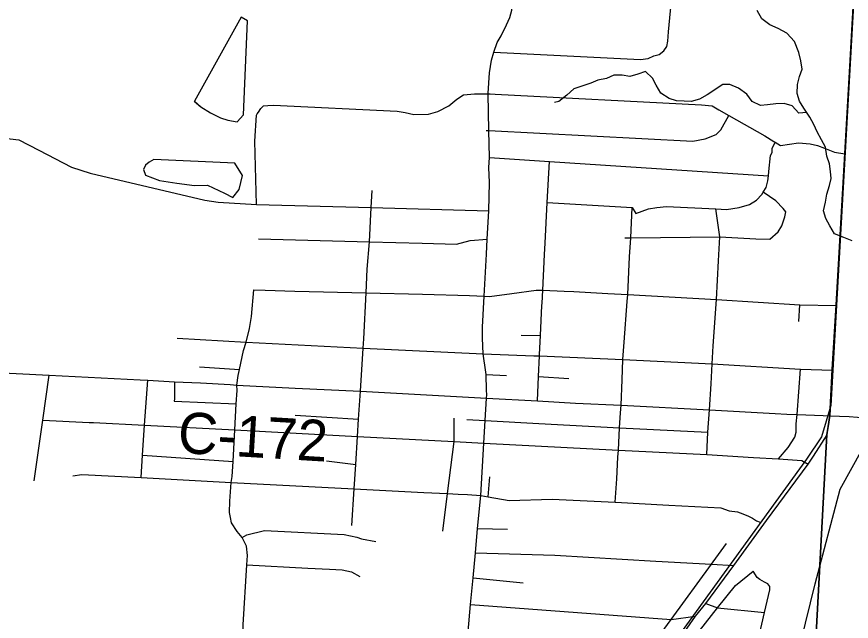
# Model space of a CAD drawing. Extents: x 114843 to 284848, y 317643 to 566895.
# Drawn here: x 213048 to 219135, y 417397 to 421806 of the extents above; entities that cross this region are included whole.
import ezdxf

# ---------------------------------------------------------------- set-up
doc = ezdxf.new("R2010")
doc.units = 0
for name, color, linetype in [('GM_X_City_Street', 7, 'Continuous'), ('GM_X_County_Road', 7, 'Continuous'), ('GM_X_County_Road_Text', 7, 'Continuous'), ('GM_X_Minor_Lake', 7, 'Continuous'), ('GM_X_Minor_River', 7, 'Continuous'), ('GM_X_Rail_Line', 7, 'Continuous'), ('GM_X_Township', 7, 'Continuous'), ('GM_X_Township_Road', 7, 'Continuous')]:
    doc.layers.add(name, color=color, linetype=linetype)

msp = doc.modelspace()

# ---------------------------------------------------------------- linework, layer by layer
at = {"layer": 'GM_X_City_Street'}
msp.add_line((217412.4, 418264.8), (217425.6, 418436.9), dxfattribs=at)
for points in [[(216473.7, 420074.8), (216478.8, 420183), (216491, 420391.2), (216497.4, 420597.3), (216491.3, 420705.1), (216495.7, 420777.9), (216491.5, 420974.8), (216485.8, 421243.8), (216485.7, 421247.9), (216495.8, 421396.1), (216511.1, 421488.1), (216526.9, 421547), (216551, 421617.8), (216581.7, 421665.5), (216620.8, 421747.1), (216643.6, 421800.9), (216658.3, 421852.8), (216663, 421904.8), (216669.2, 422063.1), (216717.1, 422506.9), (216713.6, 422606.8)], [(217734.2, 421528.9), (217768.6, 421556.4), (217789, 421588.3), (217797.6, 421628.2), (217802.6, 421694.3), (217871.8, 422433.8), (217872.7, 422498.6)], [(216526.9, 421547), (217597.7, 421494.7), (217653.8, 421502), (217694, 421519.4), (217734.2, 421528.9)], [(214829.5, 421137.1), (214847.8, 421154.8), (214879.8, 421158.4), (214921.9, 421161.8), (215823.6, 421117), (215881.5, 421108.1), (215943.4, 421093.2), (216051.5, 421095.7), (216119.8, 421114.8), (216200.3, 421155.8), (216257.1, 421205), (216305.5, 421236.4), (216387.6, 421243.3), (216485.8, 421243.8), (216489.7, 421243.8), (216500.2, 421243.3), (216536.8, 421241.4)], [(216536.8, 421241.4), (218043.2, 421163.8), (218119.1, 421154.7), (218168.7, 421125.9), (218242.9, 421084.1), (218504.2, 420936.8), (218569.7, 420895.7), (218580.1, 420889.7), (218619.3, 420867), (218750.2, 420886.4), (218834.4, 420878.7), (218887.5, 420867.6), (218938.4, 420846.8), (219013.3, 420818), (219088.5, 420805.9)], [(214796.9, 420437.3), (214784.1, 420897.2), (214796.8, 421087.4), (214801, 421097.4), (214811.1, 421109.2), (214829.5, 421137.1)], [(216471, 420975.8), (216491.5, 420974.8), (217979.5, 420898.1), (218069.7, 420914.9), (218150.2, 420947.8), (218182.7, 420981.4), (218242.9, 421084.1)], [(212612.1, 420944.6), (212663.6, 420941.2), (212822.5, 420931.9), (212958.9, 420920.7), (213063.2, 420908.5), (213210.6, 420833.2), (213449, 420709.6), (213584.4, 420665.6), (214420, 420468.4), (214517, 420452.6), (214796.9, 420437.3)], [(216915.7, 420451.4), (217537.8, 420414.5), (217563.9, 420370.8), (217656.4, 420405.6), (217716.6, 420414.8), (217786.7, 420421.8), (218146.4, 420403.5), (218224.6, 420399.6), (218316.8, 420414.3), (218393.2, 420435.3), (218443.6, 420468.6), (218482.2, 420508.2), (218492.6, 420525.7), (218513, 420559.8), (218525.6, 420607.8), (218530.5, 420645.3), (218534.6, 420677.8), (218546.2, 420793.8), (218556.6, 420815.7), (218558.9, 420843.8), (218580.1, 420889.7)], [(216495.7, 420777.9), (216932.9, 420750.9), (218530.5, 420645.3)], [(216898.4, 420071.8), (216901.7, 420154.7), (216915.7, 420451.4), (216932.9, 420750.9)], [(215604.7, 419963.6), (215620.6, 420164.5), (215634.4, 420414.8), (215641.3, 420538.9)], [(217482.7, 420193.8), (217525.9, 420194.2), (218175.5, 420200.4), (218439.2, 420185.3), (218541.7, 420184.6), (218602.5, 420237.9), (218627.1, 420279.6), (218650, 420345.5), (218656.5, 420383.4), (218636.9, 420407.8), (218585.6, 420462.6), (218492.6, 420525.7)], [(214796.9, 420437.3), (215634.4, 420414.8), (216491, 420391.2)], [(217518.4, 420055.3), (217525.9, 420194.2), (217537.8, 420414.5)], [(218165.4, 420024.3), (218175.5, 420200.4), (218146.4, 420403.5)], [(214812.2, 420185.6), (215620.6, 420164.5), (216004.4, 420155.4), (216254.5, 420147.3), (216356.4, 420172.6), (216478.8, 420183)], [(217464.6, 419158.3), (217469.8, 419307), (217478.9, 419431.3)], [(218112.8, 419129), (218119.8, 419274.9), (218127, 419406.6)], [(216820.7, 419333.6), (216859.9, 419332), (217469.8, 419307), (218119.8, 419274.9), (218765.3, 419234.4), (218997.7, 419229.1)], [(213175.7, 418421.5), (213238.9, 418864.8), (213284.3, 419192.1)], [(216639.6, 418277), (216954.3, 418288.4), (217412.4, 418264.8), (217415.9, 418264.6), (217803.1, 418243.5), (218182.6, 418224.3), (218243.9, 418202.8), (218305.9, 418195.9), (218343.7, 418181.3), (218385.4, 418162.7), (218413.3, 418148.3), (218443, 418129.8), (218470.8, 418119.5)], [(214477.4, 416323.3), (214509.4, 416441.9), (214530.6, 416509), (214565.3, 416569.5), (214631.4, 416673.6), (214649.4, 416727.3), (214655.6, 416789.2), (214666.8, 416861.2), (214697.4, 417252.8), (214700.3, 417371), (214726.4, 417807.9), (214730.6, 417875.9), (214723, 417945.2), (214692.9, 418007.9), (214656.2, 418052), (214614.6, 418116.2), (214607.8, 418153.1)], [(214692.9, 418007.9), (214725.8, 418027.6), (214856.1, 418060.1), (215436.3, 418029.4), (215529.4, 418009.8), (215561.6, 417997.2), (215666.6, 417977.9)], [(214726.4, 417807.9), (215171.5, 417785.6), (215328.4, 417776.9), (215420.9, 417771.7), (215490, 417758), (215551, 417722.7)]]:
    msp.add_lwpolyline(points, dxfattribs=at)
at = {"layer": 'GM_X_County_Road'}
for p, q in [((218740.6, 418904.2), (218930.9, 418896.6)), ((218073.8, 417525.6), (218277.9, 417804.5)), ((217998.7, 417434.9), (218073.8, 417525.6))]:
    msp.add_line(p, q, dxfattribs=at)
for points in [[(219006.8, 419386.4), (219024.9, 419701), (219088.5, 420805.9), (219125.2, 421442), (219182.5, 422444)], [(218277.9, 417804.5), (218517.5, 418131.5), (218819.2, 418543.6), (218859.9, 418600), (218958, 418756.1), (218967.1, 418813.5), (218978.4, 418894.7), (218997.7, 419229.1), (219006.8, 419386.4)], [(212559.9, 419227.6), (213284.3, 419192.1), (213948, 419157.9), (214004.9, 419155.6), (214199.5, 419144)], [(214199.5, 419144), (214388.8, 419135.8), (214604.1, 419123)], [(214604.1, 419123), (214654.2, 419120), (215079.2, 419096.5), (215555.2, 419074), (216474.9, 419023.3), (216847.2, 419005.4), (217124.5, 418988.3), (217457.5, 418973), (218101.4, 418938.6), (218579.2, 418912.6)], [(218579.2, 418912.6), (218664.1, 418908), (218740.6, 418904.2)], [(218930.9, 418896.6), (218978.4, 418894.7), (219119.4, 418890.3), (219241.1, 418881), (219362.5, 418855.5), (219599.9, 418790.6), (219739, 418752.4), (219859.2, 418720.1), (219864.5, 418718.7)], [(217071.1, 415996.3), (217126.5, 416149.4), (217209, 416342), (217286.8, 416447.7), (217473.6, 416711.8), (217755.9, 417084.6), (217998.7, 417434.9)]]:
    msp.add_lwpolyline(points, dxfattribs=at)
at = {"layer": 'GM_X_Minor_Lake'}
for points in [[(214342.7, 421190.2), (214390.7, 421148), (214460.7, 421105.7), (214534.8, 421069.4), (214586.8, 421051.2), (214654.9, 421039), (214701.2, 421091), (214731, 421776.6), (214685, 421802.7)], [(214343.9, 421189.2), (214390.7, 421148), (214460.7, 421105.7), (214534.8, 421069.4), (214586.8, 421051.2), (214654.9, 421039), (214701.2, 421091), (214731, 421776.6), (214685, 421802.7)], [(214685, 421802.7), (214343.9, 421189.2)], [(214049, 420764), (214014.9, 420744.1), (213986.8, 420722.1), (213972.7, 420692.1), (213986.6, 420649.9), (214090.7, 420611.6), (214214.9, 420591.2), (214345.1, 420574.8), (214439.3, 420576.5), (214563.4, 420520.1), (214623.4, 420487.9), (214671.6, 420545.9), (214696, 420648), (214638.8, 420737.8)], [(214638.8, 420737.8), (214049, 420764)]]:
    msp.add_lwpolyline(points, dxfattribs=at)
at = {"layer": 'GM_X_Minor_River'}
for points in [[(219141.3, 420171.2), (219079.3, 420195.4), (219013.3, 420223.6), (218977.4, 420281.9), (218949.5, 420334.1), (218931.6, 420390.3), (218945.7, 420454.4), (218955.8, 420510.5), (218976, 420574.7), (218988.1, 420624.8), (218984.2, 420676.9), (218976.3, 420733.1), (218956.4, 420789.3), (218946.5, 420855.5), (218918.6, 420907.7), (218886.7, 420965.9), (218860.8, 421020.1), (218832.8, 421072.3), (218788.9, 421138.6), (218757, 421190.8), (218741.1, 421245), (218741.3, 421311.2), (218757.4, 421369.3), (218777.5, 421423.4), (218767.6, 421483.6), (218751.7, 421545.8), (218719.8, 421626.1), (218665.9, 421686.3), (218602, 421720.6), (218540, 421746.8), (218482, 421789), (218448.1, 421851.3)], [(218809.8, 421107), (218752.9, 421102.6), (218702.9, 421154.8), (218644.9, 421173), (218584.9, 421171.1), (218522.8, 421163.2), (218472.8, 421157.3), (218410.8, 421187.5), (218372.9, 421239.8), (218312.9, 421284), (218249, 421312.2), (218196.9, 421312.3), (218082.7, 421236.4), (218026.6, 421204.4), (217966.6, 421188.5), (217916.5, 421188.6), (217860.5, 421192.7), (217806.5, 421208.9), (217746.5, 421249.1), (217710.6, 421305.4), (217684.7, 421357.6), (217632.8, 421405.8), (217578.7, 421385.9), (217518.7, 421370), (217462.7, 421380.1), (217402.6, 421380.2), (217350.5, 421356.3), (217286.5, 421342.4), (217236.4, 421320.4), (217170.3, 421298.5), (217112.2, 421278.6), (217060.1, 421232.6), (217002, 421186.6), (216970, 421180.6)]]:
    msp.add_lwpolyline(points, dxfattribs=at)
at = {"layer": 'GM_X_Rail_Line'}
for points in [[(219491.3, 427909.7), (218985, 418969.4), (218918.3, 418742.1), (218808.2, 418578.5), (217729.7, 417088.6), (217319.5, 416524.5), (217197.5, 416338.2), (217145.7, 416222.4), (217066.5, 415993.7), (216940.7, 415673.1), (216425, 414123.5), (216354.8, 413870.9), (216255.8, 413556.7), (216173.7, 413117.4), (216156.3, 412749.3), (216118.4, 412204.4), (216085.3, 411763.7), (215956.5, 409499.4), (215888.9, 408435.2), (215803.9, 407002.9), (215746.3, 406887.1), (214644.2, 404577.3), (213854.9, 402901.9), (212791.1, 400740.6)], [(214445.4, 399966.6), (214831.4, 401459.1), (215381.4, 403717.5), (215872.1, 405698.5), (216250.7, 407094.4), (216835.7, 409496.5), (217492.6, 412147), (218312.6, 415394.9), (218871.9, 417669.8), (219054.4, 418361.1), (220719.9, 421367.7), (221499.9, 422753.5), (221719, 423003), (221998.3, 423273), (223915.9, 424713.8), (224374.8, 425132.4), (224593.7, 425415.4), (224838.8, 425772.2), (224997.2, 426088.2)]]:
    msp.add_lwpolyline(points, dxfattribs=at)
at = {"layer": 'GM_X_Township'}
for points in [[(212367.7, 422808.3), (213258.6, 422759), (214159.6, 422726.6), (215113.6, 422693.1), (216142.6, 422644.1), (216563.4, 422614.3), (216712.4, 422609.7), (217873.5, 422542), (218987, 422463.5), (219181.3, 422446.8), (219124, 421444.9), (219087.3, 420808.8), (219023.7, 419703.8), (218996.5, 419231.9), (218977.3, 418897.5), (218965.9, 418816.3), (218956.8, 418759), (218716.1, 414264.2)], [(218716.1, 414264.2), (218956.8, 418759), (218965.9, 418816.3), (218977.3, 418897.5), (218996.5, 419231.9), (219023.7, 419703.8), (219087.3, 420808.8), (219124, 421444.9), (219181.3, 422446.8), (220223.2, 422375.7), (220905.8, 422333.9), (221516.7, 422296.6), (223549.3, 422182.6), (225142.6, 422093.9), (226450.5, 422015.6)]]:
    msp.add_lwpolyline(points, dxfattribs=at)
at = {"layer": 'GM_X_Township_Road'}
for p, q in [((216884.7, 419812.2), (217040, 419804.4)), ((216867.4, 419480.8), (216878.7, 419700.1)), ((217478.9, 419431.3), (217500.6, 419730)), ((218751.5, 419582.4), (218758.8, 419705.7)), ((216726.3, 419483.7), (216867.4, 419480.8)), ((214381.4, 419251.6), (214672.2, 419232)), ((216472.7, 419195.7), (216619.7, 419188.5)), ((216854.1, 419182.6), (217074.8, 419168.4)), ((215079.9, 418901.1), (215542.1, 418870.9)), ((213608.8, 418846), (213979.3, 418826.7)), ((213966.5, 418608.5), (214625.9, 418562.4)), ((217425.6, 418436.9), (217433.4, 418593.4)), ((215306.8, 418568), (215520.8, 418540.8)), ((216485.6, 418304.7), (216497.8, 418449.9)), ((216409.7, 418073), (216628.5, 418068.4)), ((216376.7, 417714.3), (216742.9, 417678.4)), ((217998.7, 417434.9), (218073.8, 417525.6))]:
    msp.add_line(p, q, dxfattribs=at)
for points in [[(216475.4, 419082.3), (216472.7, 419195.7), (216470, 419214), (216450.3, 419347.8), (216444.1, 419462.5), (216446.1, 419541), (216457.9, 419768.1), (216473.7, 420074.8)], [(216878.7, 419700.1), (216879.6, 419716.6), (216884.7, 419812.2), (216898.4, 420071.8)], [(217500.6, 419730), (217504.3, 419779.8), (217518.4, 420055.3)], [(218127, 419406.6), (218152.4, 419742.4), (218165.4, 420024.3)], [(215493.4, 418095.2), (215509.3, 418363.1), (215520.8, 418540.8), (215534, 418745), (215542.1, 418870.9), (215555.2, 419074), (215575.5, 419387.8), (215579.1, 419456.2), (215597.2, 419792.4), (215604.7, 419963.6)], [(214625.9, 418562.4), (214638.7, 418792.2), (214649.6, 418982.9), (214655.1, 419079.4), (214654.2, 419120), (214663.1, 419190.3), (214672.2, 419232), (214703, 419372.6), (214720.9, 419432.4), (214747.1, 419532.3), (214760.8, 419618.5), (214778.2, 419813.3)], [(214778.2, 419813.3), (214860.8, 419810.9), (215077, 419805.5), (215597.2, 419792.4), (216007.1, 419781.8), (216349.5, 419772.4), (216457.9, 419768.1), (216496, 419766.6), (216659.6, 419786.2), (216836.2, 419810.8), (216884.7, 419812.2)], [(217040, 419804.4), (217112.4, 419800.7), (217358.7, 419787.1), (217504.3, 419779.8), (218152.4, 419742.4), (218758.8, 419705.7), (219024.9, 419701)], [(214218, 419461.4), (214720.9, 419432.4), (215575.5, 419387.8), (216450.3, 419347.8), (216820.7, 419333.6)], [(216847.2, 419005.4), (216854.1, 419182.6), (216859.9, 419332), (216860.3, 419341.9), (216867.4, 419480.8)], [(218603.4, 418580.8), (218673.9, 418664.6), (218722.9, 418739.7), (218732.5, 418776.3), (218733.4, 418836.8), (218740.6, 418904.2), (218765.3, 419234.4)], [(213956.9, 418445.3), (213966.5, 418608.5), (213979.3, 418826.7), (214004.9, 419155.6)], [(214199.5, 419144), (214198.5, 419018), (214196.4, 419002), (214649.6, 418982.9)], [(217452.8, 418918), (217457.5, 418973), (217464.6, 419158.3)], [(216311.1, 417001.9), (216325.2, 417155.2), (216340.7, 417323.2), (216358.7, 417519), (216376.7, 417714.3), (216393.4, 417896.4), (216409.7, 418073), (216431.9, 418314.4), (216454.7, 418695.1), (216464.9, 418860.3), (216474.9, 419023.3), (216476.2, 419048.3), (216475.4, 419082.3)], [(218080.7, 418612.2), (218089.5, 418775.2), (218101.4, 418938.6), (218112.8, 419129)], [(217433.4, 418593.4), (217436, 418645.6), (217443.4, 418808.2), (217452.8, 418918)], [(213238.9, 418864.8), (213577.1, 418847.7), (213608.8, 418846)], [(216155.4, 418054.5), (216189.7, 418327.9), (216237.4, 418707.9), (216237.4, 418878.5)], [(216330.9, 418867.5), (216464.9, 418860.3), (216856.1, 418839.3), (217443.4, 418808.2), (218089.5, 418775.2)], [(213979.3, 418826.7), (214638.7, 418792.2), (215534, 418745), (216237.4, 418707.9), (216454.7, 418695.1), (217436, 418645.6), (218080.7, 418612.2), (218422.1, 418590.7), (218603.4, 418580.8)], [(214607.8, 418153.1), (214600.7, 418191.5), (214601.4, 418273), (214611.6, 418409), (214619.8, 418453.1), (214625.9, 418562.4)], [(218603.4, 418580.8), (218774.4, 418570.5), (218819.2, 418543.6)], [(213457.5, 418457.9), (213522, 418468.5), (213956.9, 418445.3), (214611.6, 418409), (215509.3, 418363.1), (216017.6, 418335), (216189.7, 418327.9), (216267.4, 418324.7), (216335.2, 418320.5)], [(216335.2, 418320.5), (216431.9, 418314.4), (216485.6, 418304.7), (216639.6, 418277)], [(218114.8, 417813.2), (218128.1, 417831.5), (218225.1, 417964.4)], [(216393.4, 417896.4), (216972.9, 417878.4), (217708.8, 417835), (218114.8, 417813.2), (218277.9, 417804.5)], [(216841.9, 415794.8), (216843.4, 415799.7), (216888.1, 415943.7), (216904.9, 415997.9), (216944.6, 416104.3), (216963.9, 416156.1), (217012.6, 416262.1), (217047.5, 416315.3), (217083.3, 416370), (217188.5, 416531.9), (217312.1, 416703.9), (217406.7, 416835.6), (217590.7, 417092.7), (217675.5, 417211.2), (217820.2, 417409.6), (218114.8, 417813.2)], [(217661.2, 416812.3), (217666.6, 416820.3), (217713.3, 416889.3), (217840.5, 417077.6), (217896, 417159.7), (218160.1, 417494.5), (218289.8, 417659), (218418.7, 417762.5)], [(218093.2, 415693.7), (218135.2, 415875.2), (218174.5, 416045.2), (218219.4, 416239.4), (218316.7, 416660), (218403.6, 417035.9), (218501.8, 417460.3), (218540.4, 417627.4), (218540.5, 417651.5), (218526.6, 417669.6), (218502.6, 417681.8), (218468.6, 417702.1), (218448.6, 417716.2), (218418.7, 417762.5)], [(216358.7, 417519), (217820.2, 417409.6), (217998.7, 417434.9)], [(218073.8, 417525.6), (218160.1, 417494.5), (218501.8, 417460.3)]]:
    msp.add_lwpolyline(points, dxfattribs=at)

# ---------------------------------------------------------------- texts
at = {"layer": 'GM_X_County_Road_Text'}
msp.add_text('C-172', height=300.01, rotation=356.56605, dxfattribs=at).set_placement((214217.5, 418626.2))

doc.saveas('drawing.dxf')
